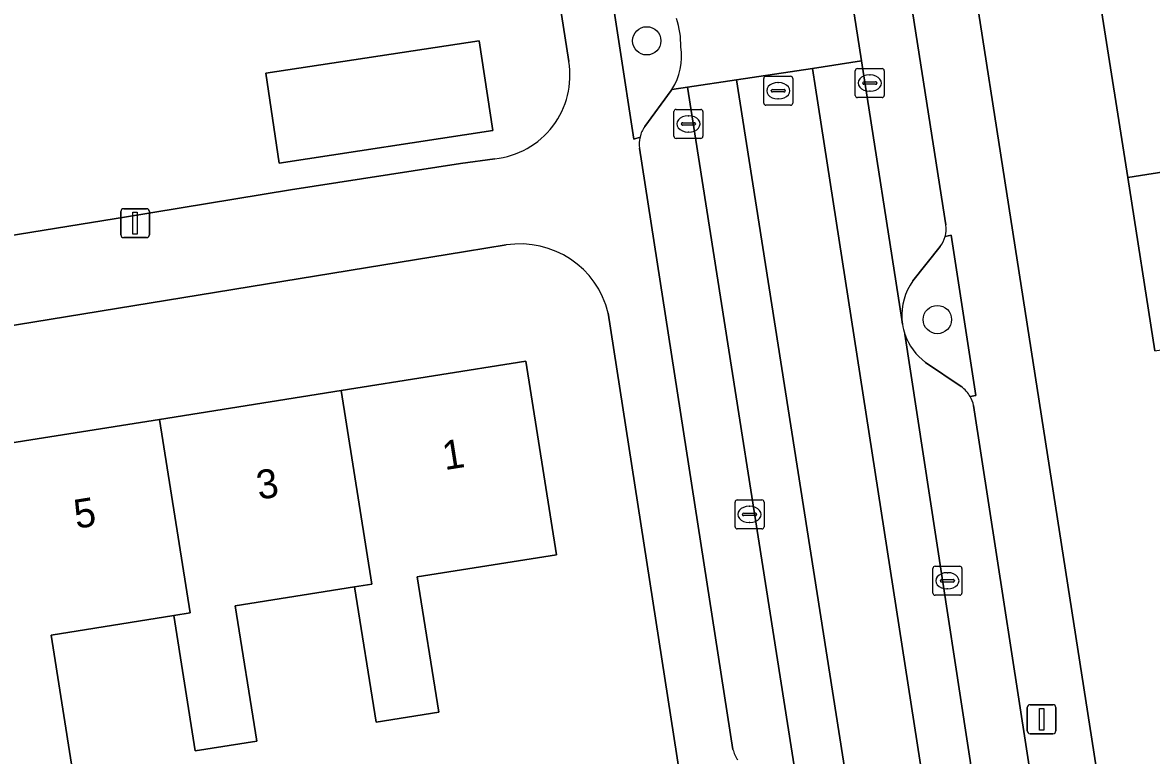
# Model space of a CAD drawing. Extents: x 160077 to 160948, y 386481 to 387498.
# Drawn here: x 160505.37 to 160544.36, y 387351.34 to 387376.65 of the extents above; entities that cross this region are included whole.
import ezdxf

# ---------------------------------------------------------------- set-up
doc = ezdxf.new("R2010")
doc.units = 0
for name, color, linetype in [('IMGEO_Boom', 7, 'Continuous'), ('IMGEO_Erf', 7, 'Continuous'), ('IMGEO_Groenvoorziening', 7, 'Continuous'), ('IMGEO_Kolk', 7, 'Continuous'), ('IMGEO_Lichtmast', 7, 'Continuous'), ('IMGEO_Pand', 7, 'Continuous'), ('IMGEO_Pand_nummerreeks', 7, 'Continuous'), ('IMGEO_Parkeervlak_open', 7, 'Continuous'), ('IMGEO_Rijbaan_lokaal_gesloten', 7, 'Continuous'), ('IMGEO_Rijbaan_lokaal_open', 7, 'Continuous'), ('IMGEO_Rioolput', 7, 'Continuous'), ('IMGEO_Voetpad_open', 7, 'Continuous')]:
    doc.layers.add(name, color=color, linetype=linetype)

msp = doc.modelspace()

# ---------------------------------------------------------------- linework, layer by layer
at = {"layer": 'IMGEO_Boom'}
for centre in [(160526.927, 387376.015), (160536.963, 387366.392)]:
    msp.add_circle(centre, 0.489, dxfattribs=at)
at = {"layer": 'IMGEO_Erf'}
for points in [[(160549.221, 387457.999), (160526.245, 387454.473), (160528.008, 387443.246), (160536.56, 387388.7), (160547.203, 387320.436)], [(160544.478, 387365.316), (160543.536, 387371.291), (160542.594, 387377.265), (160541.652, 387383.238), (160540.71, 387389.212), (160539.767, 387395.187), (160538.825, 387401.161), (160537.883, 387407.135), (160536.941, 387413.109), (160535.999, 387419.083), (160535.057, 387425.058), (160534.114, 387431.032), (160533.172, 387437.006), (160532.23, 387442.98), (160531.264, 387449.106), (160538.648, 387450.271), (160539.614, 387444.144), (160540.557, 387438.17), (160541.499, 387432.196), (160542.441, 387426.222), (160543.383, 387420.247), (160546.22, 387420.694)], [(160524.236, 387375.303), (160521.083, 387395.524)], [(160484.327, 387365.994), (160489.406, 387366.799), (160494.896, 387367.669), (160496.357, 387367.901), (160500, 387368.49), (160507.39, 387369.685), (160508.893, 387369.93), (160514.628, 387370.867), (160520.489, 387371.785), (160521.678, 387371.943)], [(160522.075, 387368.967), (160520.672, 387368.738), (160500, 387365.375), (160484.096, 387362.839)], [(160528.785, 387346.075), (160525.597, 387366.614)], [(160503.828, 387361.948), (160510.098, 387362.945), (160516.368, 387363.942), (160522.747, 387364.956), (160523.81, 387358.271), (160519.003, 387357.507), (160519.746, 387352.838), (160517.576, 387352.493), (160516.834, 387357.162), (160512.713, 387356.507), (160513.456, 387351.837), (160511.333, 387351.5), (160510.59, 387356.17), (160506.354, 387355.496), (160507.096, 387350.827), (160504.961, 387350.487)]]:
    msp.add_lwpolyline(points, dxfattribs=at)
msp.add_lwpolyline([(160514.236, 387371.797), (160513.766, 387374.898), (160521.136, 387376.016), (160521.606, 387372.915)], close=True, dxfattribs=at)
for centre, radius, start, end in [((160521.374, 387374.828), 2.901, 276.0159, 9.4194), ((160522.55, 387365.866), 3.138, 13.7995, 98.7078)]:
    msp.add_arc(centre, radius, start, end, dxfattribs=at)
at = {"layer": 'IMGEO_Groenvoorziening'}
for points in [[(160525.662, 387379.177), (160525.493, 387379.079), (160526.476, 387372.625), (160526.695, 387372.693)], [(160526.855, 387373.052), (160527.77, 387374.295), (160527.797, 387374.336)], [(160537.439, 387369.304), (160537.229, 387369.257)], [(160538.097, 387363.735), (160538.294, 387363.768), (160537.439, 387369.304)], [(160537.06, 387368.915), (160536.115, 387367.728)], [(160535.74, 387366.395), (160535.759, 387366.228)], [(160536.551, 387364.914), (160537.786, 387364.08)]]:
    msp.add_lwpolyline(points, dxfattribs=at)
for centre, radius, start, end in [((160525.073, 387375.852), 3.031, 359.0851, 17.9422), ((160526.021, 387375.472), 2.108, 327.3908, 9.0601), ((160527.716, 387372.453), 1.049, 145.1759, 166.7807), ((160536.263, 387369.521), 1.001, 322.7211, 344.6861), ((160537.766, 387366.544), 2.031, 144.3561, 184.2192), ((160537.742, 387366.534), 2.007, 188.7611, 198.9203), ((160537.774, 387366.548), 2.041, 199.0277, 233.2026), ((160537.143, 387363.187), 1.1, 29.8481, 54.218)]:
    msp.add_arc(centre, radius, start, end, dxfattribs=at)
at = {"layer": 'IMGEO_Kolk'}
for p, q in [((160534.129, 387374.132), (160534.129, 387374.984)), ((160534.204, 387375.058), (160535.056, 387375.058)), ((160535.13, 387374.984), (160535.13, 387374.132)), ((160534.388, 387374.552), (160534.388, 387374.564)), ((160534.826, 387374.515), (160534.428, 387374.515)), ((160534.431, 387374.601), (160534.829, 387374.601)), ((160534.617, 387374.838), (160534.642, 387374.838)), ((160534.872, 387374.564), (160534.872, 387374.552)), ((160534.64, 387374.278), (160534.615, 387374.278)), ((160535.056, 387374.058), (160534.204, 387374.058)), ((160527.865, 387372.719), (160527.865, 387373.571)), ((160527.94, 387373.645), (160528.792, 387373.645)), ((160528.353, 387373.425), (160528.378, 387373.425)), ((160528.866, 387373.571), (160528.866, 387372.719)), ((160528.124, 387373.139), (160528.124, 387373.151)), ((160528.562, 387373.102), (160528.164, 387373.102)), ((160528.167, 387373.188), (160528.565, 387373.188)), ((160528.608, 387373.151), (160528.608, 387373.139)), ((160528.792, 387372.645), (160527.94, 387372.645)), ((160528.376, 387372.865), (160528.351, 387372.865)), ((160529.975, 387359.239), (160529.975, 387360.091)), ((160530.05, 387360.165), (160530.902, 387360.165)), ((160530.976, 387360.091), (160530.976, 387359.239)), ((160530.234, 387359.659), (160530.234, 387359.671)), ((160530.277, 387359.708), (160530.675, 387359.708)), ((160530.463, 387359.945), (160530.488, 387359.945)), ((160530.718, 387359.671), (160530.718, 387359.659)), ((160530.672, 387359.622), (160530.274, 387359.622)), ((160530.486, 387359.385), (160530.461, 387359.385)), ((160530.902, 387359.165), (160530.05, 387359.165)), ((160536.808, 387356.947), (160536.808, 387357.799)), ((160536.883, 387357.873), (160537.735, 387357.873)), ((160537.809, 387357.799), (160537.809, 387356.947)), ((160537.067, 387357.367), (160537.067, 387357.379)), ((160537.505, 387357.33), (160537.107, 387357.33)), ((160537.11, 387357.416), (160537.508, 387357.416)), ((160537.296, 387357.653), (160537.321, 387357.653)), ((160537.551, 387357.379), (160537.551, 387357.367)), ((160537.319, 387357.093), (160537.294, 387357.093)), ((160537.735, 387356.873), (160536.883, 387356.873))]:
    msp.add_line(p, q, dxfattribs=at)
for points in [[(160534.129, 387374.132), (160534.129, 387374.984)], [(160534.204, 387375.058), (160535.056, 387375.058)], [(160535.13, 387374.984), (160535.13, 387374.132)], [(160535.056, 387374.058), (160534.204, 387374.058)], [(160527.865, 387372.719), (160527.865, 387373.571)], [(160527.94, 387373.645), (160528.792, 387373.645)], [(160528.866, 387373.571), (160528.866, 387372.719)], [(160528.792, 387372.645), (160527.94, 387372.645)], [(160529.975, 387359.239), (160529.975, 387360.091)], [(160530.05, 387360.165), (160530.902, 387360.165)], [(160530.976, 387360.091), (160530.976, 387359.239)], [(160530.902, 387359.165), (160530.05, 387359.165)], [(160536.808, 387356.947), (160536.808, 387357.799)], [(160536.883, 387357.873), (160537.735, 387357.873)], [(160537.809, 387357.799), (160537.809, 387356.947)], [(160537.735, 387356.873), (160536.883, 387356.873)]]:
    msp.add_lwpolyline(points, dxfattribs=at)
for centre, radius, start, end in [((160534.206, 387374.982), 0.0765, 91.552, 178.448), ((160534.206, 387374.982), 0.0765, 91.552, 178.448), ((160535.054, 387374.982), 0.0765, 1.552, 88.448), ((160535.054, 387374.982), 0.0765, 1.552, 88.448), ((160534.428, 387374.561), 0.0403, 85.8775, 175.7526), ((160534.425, 387374.551), 0.0366, 178.938, 274.7102), ((160534.829, 387374.558), 0.043, 264.8664, 352.4533), ((160534.833, 387374.563), 0.0386, 1.7309, 96.639), ((160534.206, 387374.134), 0.0765, 181.552, 268.448), ((160534.206, 387374.134), 0.0765, 181.552, 268.448), ((160535.054, 387374.134), 0.0765, 271.552, 358.448), ((160535.054, 387374.134), 0.0765, 271.552, 358.448), ((160527.942, 387373.569), 0.0765, 91.552, 178.448), ((160527.942, 387373.569), 0.0765, 91.552, 178.448), ((160528.79, 387373.569), 0.0765, 1.552, 88.448), ((160528.79, 387373.569), 0.0765, 1.552, 88.448), ((160528.164, 387373.148), 0.0403, 85.8775, 175.7526), ((160528.161, 387373.138), 0.0366, 178.938, 274.7102), ((160528.565, 387373.145), 0.043, 264.8664, 352.4533), ((160528.569, 387373.15), 0.0386, 1.7309, 96.639), ((160527.942, 387372.721), 0.0765, 181.552, 268.448), ((160527.942, 387372.721), 0.0765, 181.552, 268.448), ((160528.79, 387372.721), 0.0765, 271.552, 358.448), ((160528.79, 387372.721), 0.0765, 271.552, 358.448), ((160530.052, 387360.089), 0.0765, 91.552, 178.448), ((160530.052, 387360.089), 0.0765, 91.552, 178.448), ((160530.9, 387360.089), 0.0765, 1.552, 88.448), ((160530.9, 387360.089), 0.0765, 1.552, 88.448), ((160530.274, 387359.668), 0.0403, 85.8775, 175.7526), ((160530.679, 387359.67), 0.0386, 1.7309, 96.639), ((160530.271, 387359.658), 0.0366, 178.938, 274.7102), ((160530.675, 387359.665), 0.043, 264.8664, 352.4533), ((160530.052, 387359.241), 0.0765, 181.552, 268.448), ((160530.052, 387359.241), 0.0765, 181.552, 268.448), ((160530.9, 387359.241), 0.0765, 271.552, 358.448), ((160530.9, 387359.241), 0.0765, 271.552, 358.448), ((160536.885, 387357.797), 0.0765, 91.552, 178.448), ((160536.885, 387357.797), 0.0765, 91.552, 178.448), ((160537.733, 387357.797), 0.0765, 1.552, 88.448), ((160537.733, 387357.797), 0.0765, 1.552, 88.448), ((160537.107, 387357.376), 0.0403, 85.8775, 175.7526), ((160537.104, 387357.366), 0.0366, 178.938, 274.7102), ((160537.508, 387357.373), 0.043, 264.8664, 352.4533), ((160537.512, 387357.378), 0.0386, 1.7309, 96.639), ((160536.885, 387356.949), 0.0765, 181.552, 268.448), ((160536.885, 387356.949), 0.0765, 181.552, 268.448), ((160537.733, 387356.949), 0.0765, 271.552, 358.448), ((160537.733, 387356.949), 0.0765, 271.552, 358.448)]:
    msp.add_arc(centre, radius, start, end, dxfattribs=at)
for centre, major_axis, ratio, start_param, end_param in [((160534.616, 387374.558), (-0.387, 0.002), 0.722429, 4.712389, 7.853982), ((160534.641, 387374.558), (-0.39, 0.002), 0.717154, 1.570796, 4.712389), ((160528.352, 387373.145), (-0.387, 0.002), 0.722429, 4.712389, 7.853982), ((160528.377, 387373.145), (-0.39, 0.002), 0.717154, 1.570796, 4.712389), ((160530.462, 387359.665), (-0.387, 0.002), 0.722429, 4.712389, 7.853982), ((160530.487, 387359.665), (-0.39, 0.002), 0.717154, 1.570796, 4.712389), ((160537.295, 387357.373), (-0.387, 0.002), 0.722429, 4.712389, 7.853982), ((160537.32, 387357.373), (-0.39, 0.002), 0.717154, 1.570796, 4.712389)]:
    msp.add_ellipse(centre, major_axis=major_axis, ratio=ratio, start_param=start_param, end_param=end_param, dxfattribs=at)
at = {"layer": 'IMGEO_Lichtmast'}
for p, q in [((160508.862, 387370.22), (160509.652, 387370.22)), ((160509.652, 387370.22), (160508.862, 387370.22)), ((160508.762, 387369.32), (160508.762, 387370.12)), ((160508.762, 387370.12), (160508.762, 387369.32)), ((160509.752, 387370.12), (160509.752, 387369.32)), ((160509.752, 387369.32), (160509.752, 387370.12)), ((160509.652, 387369.22), (160508.862, 387369.22)), ((160508.862, 387369.22), (160509.652, 387369.22)), ((160540.166, 387353.093), (160540.956, 387353.093)), ((160540.956, 387353.093), (160540.166, 387353.093)), ((160540.066, 387352.193), (160540.066, 387352.993)), ((160540.066, 387352.993), (160540.066, 387352.193)), ((160541.056, 387352.993), (160541.056, 387352.193)), ((160541.056, 387352.193), (160541.056, 387352.993)), ((160540.956, 387352.093), (160540.166, 387352.093)), ((160540.166, 387352.093), (160540.956, 387352.093))]:
    msp.add_line(p, q, dxfattribs=at)
for points in [[(160509.182, 387370.095), (160509.332, 387370.095), (160509.332, 387369.345), (160509.182, 387369.345), (160509.182, 387370.095)], [(160540.486, 387352.968), (160540.636, 387352.968), (160540.636, 387352.218), (160540.486, 387352.218), (160540.486, 387352.968)]]:
    msp.add_lwpolyline(points, dxfattribs=at)
for centre, start, end in [((160508.862, 387370.12), 90, 180), ((160508.862, 387370.12), 90, 180), ((160509.652, 387370.12), 0, 90), ((160509.652, 387370.12), 360, 90), ((160508.862, 387369.32), 180, 270), ((160508.862, 387369.32), 180, 270), ((160509.652, 387369.32), 270, 0), ((160509.652, 387369.32), 270, 0), ((160540.166, 387352.993), 90, 180), ((160540.166, 387352.993), 90, 180), ((160540.956, 387352.993), 0, 90), ((160540.956, 387352.993), 360, 90), ((160540.166, 387352.193), 180, 270), ((160540.166, 387352.193), 180, 270), ((160540.956, 387352.193), 270, 0), ((160540.956, 387352.193), 270, 0)]:
    msp.add_arc(centre, 0.1, start, end, dxfattribs=at)
at = {"layer": 'IMGEO_Pand'}
for points in [[(160542.594, 387377.265), (160543.536, 387371.291), (160550.921, 387372.455), (160549.979, 387378.429)], [(160514.236, 387371.797), (160521.606, 387372.915), (160521.136, 387376.016), (160513.766, 387374.898)], [(160551.863, 387366.48), (160550.921, 387372.455), (160543.536, 387371.291), (160544.478, 387365.316)], [(160516.834, 387357.162), (160517.576, 387352.493), (160519.746, 387352.838), (160519.003, 387357.507), (160523.81, 387358.271), (160522.747, 387364.956), (160516.368, 387363.942), (160517.431, 387357.255)], [(160517.431, 387357.255), (160516.368, 387363.942), (160510.098, 387362.945), (160511.16, 387356.261), (160510.59, 387356.17), (160511.333, 387351.5), (160513.456, 387351.837), (160512.713, 387356.507), (160516.834, 387357.162)], [(160504.219, 387355.157), (160504.961, 387350.487), (160507.096, 387350.827), (160506.354, 387355.496), (160510.59, 387356.17), (160511.16, 387356.261), (160510.098, 387362.945), (160503.828, 387361.948), (160504.891, 387355.261)]]:
    msp.add_lwpolyline(points, close=True, dxfattribs=at)
at = {"layer": 'IMGEO_Parkeervlak_open'}
for points in [[(160531.518, 387393.392), (160533.973, 387377.7), (160534.345, 387375.319), (160535.74, 387366.395)], [(160537.254, 387369.657), (160533.931, 387390.942)], [(160528.337, 387374.417), (160527.797, 387374.336), (160527.77, 387374.295), (160526.855, 387373.052)], [(160532.324, 387349), (160528.337, 387374.417)], [(160526.677, 387372.304), (160529.903, 387351.55)], [(160536.115, 387367.728), (160537.06, 387368.915)], [(160535.844, 387365.883), (160539.076, 387344.786)], [(160537.786, 387364.08), (160536.551, 387364.914)], [(160540.576, 387348.141), (160538.215, 387363.428)]]:
    msp.add_lwpolyline(points, dxfattribs=at)
for centre, radius, start, end in [((160527.716, 387372.453), 1.049, 145.1759, 166.7807), ((160527.729, 387372.45), 1.062, 166.7849, 187.9165), ((160536.275, 387369.517), 0.989, 344.7288, 8.1185), ((160536.263, 387369.521), 1.001, 322.7211, 344.6861), ((160537.766, 387366.544), 2.031, 144.3561, 184.2192), ((160537.774, 387366.548), 2.041, 199.0277, 233.2026), ((160537.143, 387363.187), 1.1, 29.8481, 54.218), ((160537.177, 387363.205), 1.062, 12.1128, 29.9372), ((160531.096, 387351.875), 1.237, 195.2503, 213.7568)]:
    msp.add_arc(centre, radius, start, end, dxfattribs=at)
at = {"layer": 'IMGEO_Rijbaan_lokaal_gesloten'}
msp.add_lwpolyline([(160535.759, 387366.228), (160535.74, 387366.395), (160534.345, 387375.319), (160532.652, 387375.065), (160541.124, 387320.471), (160542.829, 387320.74), (160542.354, 387323.684), (160542.334, 387323.976), (160539.076, 387344.786), (160535.844, 387365.883)], dxfattribs=at)
msp.add_lwpolyline([(160530.02, 387374.67), (160528.337, 387374.417), (160532.324, 387349), (160532.374, 387348.771), (160532.568, 387347.495), (160534.245, 387347.774)], close=True, dxfattribs=at)
msp.add_arc((160537.742, 387366.534), 2.007, 188.7611, 198.9203, dxfattribs=at)
at = {"layer": 'IMGEO_Rijbaan_lokaal_open'}
for points in [[(160527.797, 387374.336), (160528.337, 387374.417), (160530.02, 387374.67), (160532.652, 387375.065), (160534.345, 387375.319), (160533.973, 387377.7)], [(160542.833, 387320.718), (160542.829, 387320.74), (160541.124, 387320.471), (160532.652, 387375.065), (160530.02, 387374.67), (160534.245, 387347.774), (160532.568, 387347.495), (160532.582, 387347.401), (160532.596, 387347.307), (160532.63, 387347.093), (160535.259, 387330.529)]]:
    msp.add_lwpolyline(points, dxfattribs=at)
for centre, radius, start, end in [((160525.073, 387375.852), 3.031, 359.0851, 17.9422), ((160526.021, 387375.472), 2.108, 327.3908, 9.0601)]:
    msp.add_arc(centre, radius, start, end, dxfattribs=at)
at = {"layer": 'IMGEO_Rioolput'}
for p, q in [((160530.968, 387373.866), (160530.968, 387374.718)), ((160531.043, 387374.792), (160531.895, 387374.792)), ((160531.456, 387374.572), (160531.481, 387374.572)), ((160531.969, 387374.718), (160531.969, 387373.866)), ((160531.227, 387374.286), (160531.227, 387374.298)), ((160531.665, 387374.249), (160531.267, 387374.249)), ((160531.27, 387374.335), (160531.668, 387374.335)), ((160531.711, 387374.298), (160531.711, 387374.286)), ((160531.895, 387373.792), (160531.043, 387373.792)), ((160531.479, 387374.012), (160531.454, 387374.012))]:
    msp.add_line(p, q, dxfattribs=at)
for points in [[(160530.968, 387373.866), (160530.968, 387374.718)], [(160531.043, 387374.792), (160531.895, 387374.792)], [(160531.969, 387374.718), (160531.969, 387373.866)], [(160531.895, 387373.792), (160531.043, 387373.792)]]:
    msp.add_lwpolyline(points, dxfattribs=at)
for centre, radius, start, end in [((160531.045, 387374.716), 0.0765, 91.552, 178.448), ((160531.045, 387374.716), 0.0765, 91.552, 178.448), ((160531.893, 387374.716), 0.0765, 1.552, 88.448), ((160531.893, 387374.716), 0.0765, 1.552, 88.448), ((160531.267, 387374.295), 0.0403, 85.8775, 175.7526), ((160531.264, 387374.285), 0.0366, 178.938, 274.7102), ((160531.668, 387374.292), 0.043, 264.8664, 352.4533), ((160531.672, 387374.297), 0.0386, 1.7309, 96.639), ((160531.045, 387373.868), 0.0765, 181.552, 268.448), ((160531.045, 387373.868), 0.0765, 181.552, 268.448), ((160531.893, 387373.868), 0.0765, 271.552, 358.448), ((160531.893, 387373.868), 0.0765, 271.552, 358.448)]:
    msp.add_arc(centre, radius, start, end, dxfattribs=at)
for centre, major_axis, ratio, start_param, end_param in [((160531.455, 387374.292), (-0.387, 0.002), 0.722429, 4.712389, 7.853982), ((160531.48, 387374.292), (-0.39, 0.002), 0.717154, 1.570796, 4.712389)]:
    msp.add_ellipse(centre, major_axis=major_axis, ratio=ratio, start_param=start_param, end_param=end_param, dxfattribs=at)
at = {"layer": 'IMGEO_Voetpad_open'}
for points in [[(160547.203, 387320.436), (160536.56, 387388.7), (160528.008, 387443.246), (160526.245, 387454.473), (160525.051, 387462.081), (160523.952, 387469.08)], [(160521.083, 387395.524), (160524.236, 387375.303)], [(160533.931, 387390.942), (160537.254, 387369.657)], [(160526.695, 387372.693), (160526.476, 387372.625), (160525.493, 387379.079), (160525.662, 387379.177)], [(160529.903, 387351.55), (160526.677, 387372.304)], [(160521.678, 387371.943), (160520.489, 387371.785), (160514.628, 387370.867), (160508.893, 387369.93), (160507.39, 387369.685), (160500, 387368.49), (160496.357, 387367.901), (160494.896, 387367.669), (160489.406, 387366.799), (160484.327, 387365.994)], [(160537.229, 387369.257), (160537.439, 387369.304), (160538.294, 387363.768), (160538.097, 387363.735)], [(160484.096, 387362.839), (160500, 387365.375), (160520.672, 387368.738), (160522.075, 387368.967)], [(160525.597, 387366.614), (160528.785, 387346.075)], [(160538.215, 387363.428), (160540.576, 387348.141)]]:
    msp.add_lwpolyline(points, dxfattribs=at)
for centre, radius, start, end in [((160521.374, 387374.828), 2.901, 276.0159, 9.4194), ((160527.729, 387372.45), 1.062, 166.7849, 187.9165), ((160536.275, 387369.517), 0.989, 344.7288, 8.1185), ((160522.55, 387365.866), 3.138, 13.7995, 98.7078), ((160537.177, 387363.205), 1.062, 12.1128, 29.9372), ((160531.096, 387351.875), 1.237, 195.2503, 213.7568)]:
    msp.add_arc(centre, radius, start, end, dxfattribs=at)

# ---------------------------------------------------------------- texts
at = {"layer": 'IMGEO_Pand_nummerreeks'}
for s, p in [('1', (160519.949, 387361.19)), ('3', (160513.53, 387360.169)), ('5', (160507.224, 387359.166))]:
    msp.add_text(s, height=1, rotation=9.036, dxfattribs=at).set_placement(p)

doc.saveas('drawing.dxf')
